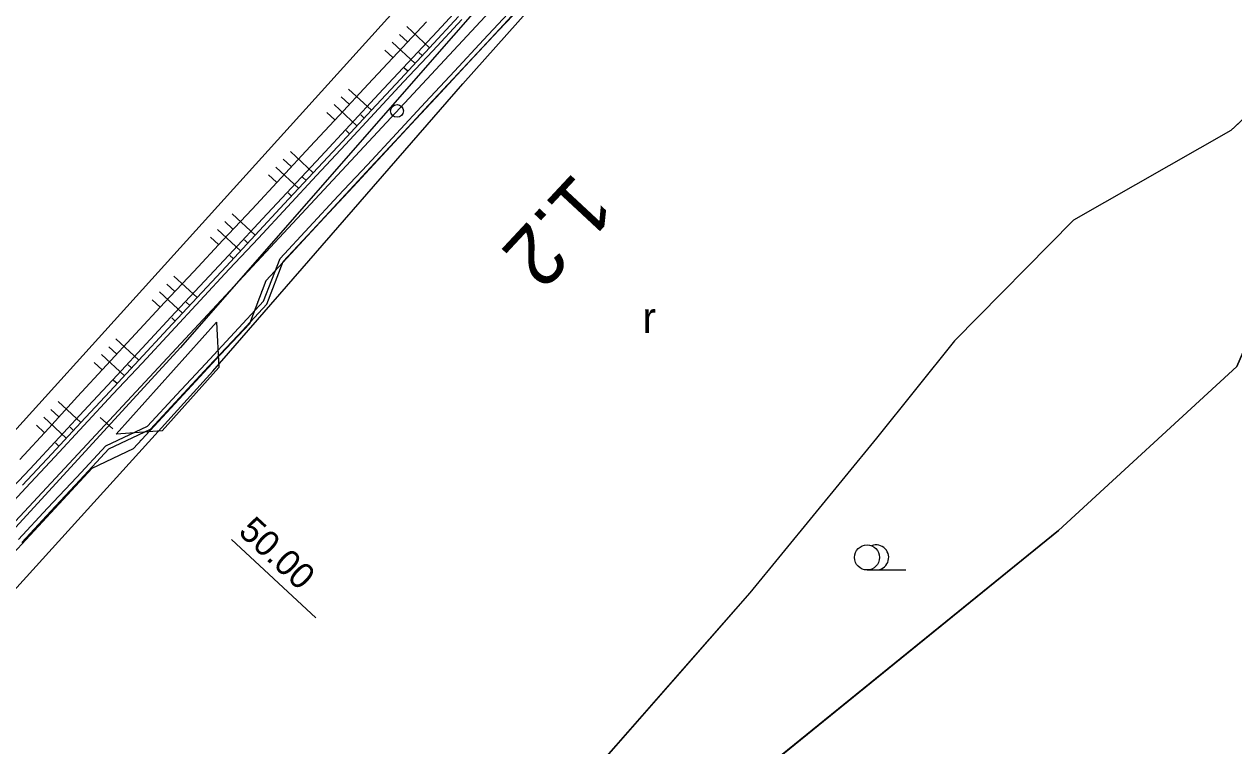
# Model space of a CAD drawing. Extents: x -495905 to -478420, y -1113297 to -1107716.
# Drawn here: x -479136.7 to -478995, y -1110980.8 to -1110896.2 of the extents above; entities that cross this region are included whole.
import ezdxf

# ---------------------------------------------------------------- set-up
doc = ezdxf.new("R2010")
doc.units = 0
for name, color, linetype in [('03_PC_OBJEKTY_NÁVRH', 7, 'Continuous'), ('03_PC_OBJEKTY_NÁVRH_PR', 7, 'Continuous'), ('C5_HATCH_SLOPE_L', 7, 'Continuous'), ('C5_HATCH_SLOPE_R', 7, 'Continuous'), ('C5_HECTOMETRY', 7, 'Continuous'), ('C5_HRANA_TELESO', 7, 'Continuous'), ('C5_KORUNA', 7, 'Continuous'), ('C5_OSA', 7, 'Continuous'), ('C5_PRIKOP', 7, 'Continuous'), ('C5_STANICENI', 7, 'Continuous'), ('C5_ZPEVKRAJ', 7, 'Continuous'), ('ttp', 7, 'Continuous'), ('zamereni', 7, 'Continuous'), ('ZELEN MIMO LES', 7, 'Continuous')]:
    doc.layers.add(name, color=color, linetype=linetype)

msp = doc.modelspace()

# ---------------------------------------------------------------- linework, layer by layer
at = {"layer": '03_PC_OBJEKTY_NÁVRH'}
msp.add_lwpolyline([(-479114.19, -1110931.1), (-479113.9, -1110936.4), (-479120.57, -1110943.85), (-479125.95, -1110944.24)], close=True, dxfattribs=at)
at = {"layer": '03_PC_OBJEKTY_NÁVRH_PR'}
msp.add_lwpolyline([(-479531.54, -1111424.41), (-479474.18, -1111378.38), (-479432.34, -1111317.36), (-479344, -1111211.55), (-479353.5, -1111203.44), (-479247.26, -1111064.93), (-479015.8, -1110808.69), (-478957.84, -1110729.54), (-478938.65, -1110719.95), (-478881.29, -1110714.35), (-478867.9, -1110714.75)], dxfattribs=at)
at = {"layer": 'C5_HATCH_SLOPE_L'}
for p, q in [((-479089.23, -1110898.93), (-479091.9, -1110896.45)), ((-479091.82, -1110898.23), (-479092.75, -1110897.37)), ((-479093.52, -1110900.06), (-479094.46, -1110899.2)), ((-479090.93, -1110900.76), (-479093.6, -1110898.28)), ((-479090.08, -1110899.85), (-479090.48, -1110899.47)), ((-479091.79, -1110901.68), (-479092.19, -1110901.3)), ((-479098.64, -1110905.55), (-479099.57, -1110904.68)), ((-479096.04, -1110906.26), (-479098.72, -1110903.77)), ((-479097.74, -1110908.09), (-479100.42, -1110905.59)), ((-479100.34, -1110907.38), (-479101.28, -1110906.51)), ((-479096.89, -1110907.17), (-479097.3, -1110906.79)), ((-479098.6, -1110909), (-479099, -1110908.62)), ((-479105.46, -1110912.86), (-479106.39, -1110911.99)), ((-479102.85, -1110913.58), (-479105.54, -1110911.08)), ((-479104.55, -1110915.41), (-479107.24, -1110912.91)), ((-479107.16, -1110914.69), (-479108.1, -1110913.82)), ((-479103.7, -1110914.49), (-479104.11, -1110914.11)), ((-479105.41, -1110916.32), (-479105.81, -1110915.94)), ((-479109.66, -1110920.9), (-479112.36, -1110918.39)), ((-479111.36, -1110922.73), (-479114.06, -1110920.22)), ((-479112.27, -1110920.18), (-479113.21, -1110919.31)), ((-479113.97, -1110922.01), (-479114.91, -1110921.14)), ((-479110.51, -1110921.82), (-479110.92, -1110921.44)), ((-479112.22, -1110923.65), (-479112.62, -1110923.27)), ((-479116.47, -1110928.22), (-479119.17, -1110925.71)), ((-479118.17, -1110930.05), (-479120.87, -1110927.54)), ((-479119.08, -1110927.51), (-479120.02, -1110926.63)), ((-479120.78, -1110929.34), (-479121.72, -1110928.46)), ((-479117.32, -1110929.14), (-479117.73, -1110928.76)), ((-479119.02, -1110930.97), (-479119.43, -1110930.59)), ((-479123.28, -1110935.55), (-479125.97, -1110933.04)), ((-479125.88, -1110934.84), (-479126.82, -1110933.97)), ((-479127.58, -1110936.67), (-479128.51, -1110935.81)), ((-479124.98, -1110937.38), (-479127.66, -1110934.89)), ((-479124.13, -1110936.46), (-479124.54, -1110936.09)), ((-479125.83, -1110938.29), (-479126.24, -1110937.92)), ((-479132.66, -1110942.18), (-479133.58, -1110941.33)), ((-479130.09, -1110942.87), (-479132.73, -1110940.41)), ((-479134.36, -1110944.02), (-479135.27, -1110943.17)), ((-479131.79, -1110944.7), (-479134.43, -1110942.25)), ((-479130.94, -1110943.78), (-479131.34, -1110943.41)), ((-479132.64, -1110945.62), (-479133.05, -1110945.24))]:
    msp.add_line(p, q, dxfattribs=at)
at = {"layer": 'C5_HATCH_SLOPE_R'}
for p, q in [((-479082.03, -1110897.79), (-479082.01, -1110897.8)), ((-479082, -1110897.82), (-479082, -1110897.82)), ((-479081.17, -1110896.88), (-479081.15, -1110896.9)), ((-479082.88, -1110898.71), (-479082.85, -1110898.73)), ((-479083.73, -1110899.62), (-479083.72, -1110899.63)), ((-479083.71, -1110899.64), (-479083.71, -1110899.64)), ((-479087.98, -1110904.2), (-479087.97, -1110904.22)), ((-479089.69, -1110906.03), (-479089.67, -1110906.05)), ((-479088.84, -1110905.11), (-479088.83, -1110905.12)), ((-479088.82, -1110905.13), (-479088.82, -1110905.13)), ((-479090.54, -1110906.95), (-479090.53, -1110906.96)), ((-479090.52, -1110906.97), (-479090.52, -1110906.97)), ((-479094.79, -1110911.52), (-479094.77, -1110911.55)), ((-479096.5, -1110913.35), (-479096.47, -1110913.38)), ((-479095.65, -1110912.44), (-479095.63, -1110912.45)), ((-479095.62, -1110912.47), (-479095.62, -1110912.47)), ((-479097.35, -1110914.27), (-479097.33, -1110914.28)), ((-479097.32, -1110914.3), (-479097.32, -1110914.3)), ((-479101.6, -1110918.84), (-479101.56, -1110918.88)), ((-479102.46, -1110919.76), (-479102.43, -1110919.78)), ((-479102.41, -1110919.8), (-479102.41, -1110919.8)), ((-479104.16, -1110921.59), (-479104.14, -1110921.61)), ((-479104.11, -1110921.63), (-479104.11, -1110921.63)), ((-479103.31, -1110920.68), (-479103.26, -1110920.72)), ((-479108.41, -1110926.17), (-479108.36, -1110926.21)), ((-479108.9, -1110927.42), (-479108.87, -1110927.45)), ((-479108.85, -1110927.47), (-479108.85, -1110927.47)), ((-479109.38, -1110928.68), (-479109.33, -1110928.73)), ((-479109.87, -1110929.94), (-479109.84, -1110929.96)), ((-479109.82, -1110929.98), (-479109.82, -1110929.98)), ((-479114.61, -1110935.77), (-479114.58, -1110935.79)), ((-479114.56, -1110935.82), (-479114.56, -1110935.82)), ((-479113.76, -1110934.85), (-479113.71, -1110934.9)), ((-479115.46, -1110936.68), (-479115.41, -1110936.74)), ((-479116.31, -1110937.6), (-479116.28, -1110937.63)), ((-479116.26, -1110937.65), (-479116.26, -1110937.65)), ((-479121.42, -1110943.09), (-479121.39, -1110943.12)), ((-479121.35, -1110943.16), (-479121.35, -1110943.16)), ((-479120.57, -1110942.18), (-479120.5, -1110942.24)), ((-479122.27, -1110944.01), (-479122.2, -1110944.07)), ((-479123.12, -1110944.92), (-479123.09, -1110944.96)), ((-479123.05, -1110944.99), (-479123.05, -1110944.99)), ((-479128.84, -1110948.14), (-479128.75, -1110948.23)), ((-479130.55, -1110949.97), (-479130.45, -1110950.06)), ((-479129.7, -1110949.05), (-479129.65, -1110949.1)), ((-479129.6, -1110949.14), (-479129.6, -1110949.14)), ((-479131.4, -1110950.88), (-479131.35, -1110950.93)), ((-479131.29, -1110950.98), (-479131.29, -1110950.98)), ((-479135.65, -1110955.46), (-479135.54, -1110955.57)), ((-479136.51, -1110956.38), (-479136.45, -1110956.43)), ((-479136.39, -1110956.49), (-479136.39, -1110956.49))]:
    msp.add_line(p, q, dxfattribs=at)
at = {"layer": 'C5_HECTOMETRY'}
msp.add_circle((-479093.04, -1110906.33), 0.75, dxfattribs=at)
at = {"layer": 'C5_HRANA_TELESO'}
for p, q in [((-479081.15, -1110896.9), (-479077.73, -1110893.25)), ((-479093, -1110899.53), (-479089.6, -1110895.87)), ((-479084.56, -1110900.55), (-479081.15, -1110896.9)), ((-479096.41, -1110903.2), (-479093, -1110899.53)), ((-479087.97, -1110904.22), (-479084.56, -1110900.55)), ((-479099.81, -1110906.86), (-479096.41, -1110903.2)), ((-479091.37, -1110907.88), (-479087.97, -1110904.22)), ((-479103.21, -1110910.52), (-479099.81, -1110906.86)), ((-479094.77, -1110911.55), (-479091.37, -1110907.88)), ((-479106.61, -1110914.19), (-479103.21, -1110910.52)), ((-479098.17, -1110915.22), (-479094.77, -1110911.55)), ((-479110.02, -1110917.85), (-479106.61, -1110914.19)), ((-479101.56, -1110918.88), (-479098.17, -1110915.22)), ((-479113.43, -1110921.5), (-479110.02, -1110917.85)), ((-479104.96, -1110922.55), (-479101.56, -1110918.88)), ((-479116.86, -1110925.14), (-479113.43, -1110921.5)), ((-479108.36, -1110926.21), (-479104.96, -1110922.55)), ((-479120.27, -1110928.79), (-479116.86, -1110925.14)), ((-479110.3, -1110931.24), (-479108.36, -1110926.21)), ((-479123.68, -1110932.45), (-479120.27, -1110928.79)), ((-479113.71, -1110934.9), (-479110.3, -1110931.24)), ((-479127.07, -1110936.13), (-479123.68, -1110932.45)), ((-479117.11, -1110938.57), (-479113.71, -1110934.9)), ((-479130.46, -1110939.81), (-479127.07, -1110936.13)), ((-479120.5, -1110942.24), (-479117.11, -1110938.57)), ((-479133.82, -1110943.51), (-479130.46, -1110939.81)), ((-479123.9, -1110945.91), (-479120.5, -1110942.24)), ((-479137.21, -1110947.19), (-479133.82, -1110943.51)), ((-479128.75, -1110948.23), (-479123.9, -1110945.91)), ((-479132.14, -1110951.9), (-479128.75, -1110948.23)), ((-479135.54, -1110955.57), (-479132.14, -1110951.9)), ((-479138.94, -1110959.23), (-479135.54, -1110955.57))]:
    msp.add_line(p, q, dxfattribs=at)
at = {"layer": 'C5_KORUNA'}
for p, q in [((-479082.53, -1110898.33), (-479079.13, -1110894.67)), ((-479089.23, -1110898.93), (-479085.83, -1110895.27)), ((-479092.64, -1110902.59), (-479089.23, -1110898.93)), ((-479085.94, -1110902), (-479082.53, -1110898.33)), ((-479089.34, -1110905.66), (-479085.94, -1110902)), ((-479096.04, -1110906.26), (-479092.64, -1110902.59)), ((-479099.45, -1110909.92), (-479096.04, -1110906.26)), ((-479092.75, -1110909.32), (-479089.34, -1110905.66)), ((-479102.85, -1110913.58), (-479099.45, -1110909.92)), ((-479096.15, -1110912.98), (-479092.75, -1110909.32)), ((-479099.56, -1110916.64), (-479096.15, -1110912.98)), ((-479106.26, -1110917.24), (-479102.85, -1110913.58)), ((-479109.66, -1110920.9), (-479106.26, -1110917.24)), ((-479102.96, -1110920.3), (-479099.56, -1110916.64)), ((-479106.37, -1110923.97), (-479102.96, -1110920.3)), ((-479113.07, -1110924.56), (-479109.66, -1110920.9)), ((-479116.47, -1110928.22), (-479113.07, -1110924.56)), ((-479108.31, -1110928.99), (-479106.37, -1110923.97)), ((-479119.88, -1110931.89), (-479116.47, -1110928.22)), ((-479111.71, -1110932.65), (-479108.31, -1110928.99)), ((-479123.28, -1110935.55), (-479119.88, -1110931.89)), ((-479115.12, -1110936.31), (-479111.71, -1110932.65)), ((-479126.69, -1110939.21), (-479123.28, -1110935.55)), ((-479118.52, -1110939.97), (-479115.12, -1110936.31)), ((-479130.09, -1110942.87), (-479126.69, -1110939.21)), ((-479121.93, -1110943.64), (-479118.52, -1110939.97)), ((-479133.49, -1110946.53), (-479130.09, -1110942.87)), ((-479126.79, -1110945.93), (-479121.93, -1110943.64)), ((-479130.2, -1110949.6), (-479126.79, -1110945.93)), ((-479136.9, -1110950.19), (-479133.49, -1110946.53)), ((-479133.6, -1110953.26), (-479130.2, -1110949.6)), ((-479137.01, -1110956.92), (-479133.6, -1110953.26))]:
    msp.add_line(p, q, dxfattribs=at)
at = {"layer": 'C5_OSA'}
msp.add_line((-479231.87, -1111055.62), (-478997.26, -1110803.33), dxfattribs=at)
at = {"layer": 'C5_PRIKOP'}
for p, q in [((-479088.36, -1110897.02), (-479084.96, -1110893.36)), ((-479091.77, -1110900.68), (-479088.36, -1110897.02)), ((-479095.17, -1110904.34), (-479091.77, -1110900.68)), ((-479098.58, -1110908), (-479095.17, -1110904.34)), ((-479101.98, -1110911.67), (-479098.58, -1110908)), ((-479105.39, -1110915.33), (-479101.98, -1110911.67)), ((-479108.79, -1110918.99), (-479105.39, -1110915.33)), ((-479112.2, -1110922.65), (-479108.79, -1110918.99)), ((-479115.61, -1110926.3), (-479112.2, -1110922.65)), ((-479119.02, -1110929.97), (-479115.61, -1110926.3)), ((-479122.42, -1110933.63), (-479119.02, -1110929.97)), ((-479125.83, -1110937.29), (-479122.42, -1110933.63)), ((-479129.23, -1110940.95), (-479125.83, -1110937.29)), ((-479132.63, -1110944.62), (-479129.23, -1110940.95)), ((-479136.03, -1110948.28), (-479132.63, -1110944.62)), ((-479139.44, -1110951.94), (-479136.03, -1110948.28))]:
    msp.add_line(p, q, dxfattribs=at)
at = {"layer": 'C5_STANICENI'}
for p, q in [((-479126.35, -1110943.62), (-479127.82, -1110942.26)), ((-479112.44, -1110956.56), (-479102.55, -1110965.76))]:
    msp.add_line(p, q, dxfattribs=at)
at = {"layer": 'C5_ZPEVKRAJ'}
for p, q in [((-479082.9, -1110898), (-479079.49, -1110894.33)), ((-479088.86, -1110899.27), (-479085.46, -1110895.61)), ((-479092.27, -1110902.93), (-479088.86, -1110899.27)), ((-479086.3, -1110901.66), (-479082.9, -1110898)), ((-479089.71, -1110905.32), (-479086.3, -1110901.66)), ((-479095.67, -1110906.6), (-479092.27, -1110902.93)), ((-479093.11, -1110908.98), (-479089.71, -1110905.32)), ((-479099.08, -1110910.26), (-479095.67, -1110906.6)), ((-479096.52, -1110912.64), (-479093.11, -1110908.98)), ((-479102.48, -1110913.92), (-479099.08, -1110910.26)), ((-479099.92, -1110916.3), (-479096.52, -1110912.64)), ((-479105.89, -1110917.58), (-479102.48, -1110913.92)), ((-479109.29, -1110921.24), (-479105.89, -1110917.58)), ((-479103.33, -1110919.96), (-479099.92, -1110916.3)), ((-479106.73, -1110923.62), (-479103.33, -1110919.96)), ((-479112.7, -1110924.9), (-479109.29, -1110921.24)), ((-479108.67, -1110928.65), (-479106.73, -1110923.62)), ((-479116.1, -1110928.56), (-479112.7, -1110924.9)), ((-479119.51, -1110932.23), (-479116.1, -1110928.56)), ((-479112.08, -1110932.31), (-479108.67, -1110928.65)), ((-479122.91, -1110935.89), (-479119.51, -1110932.23)), ((-479115.48, -1110935.97), (-479112.08, -1110932.31)), ((-479126.32, -1110939.55), (-479122.91, -1110935.89)), ((-479118.89, -1110939.63), (-479115.48, -1110935.97)), ((-479129.72, -1110943.21), (-479126.32, -1110939.55)), ((-479122.29, -1110943.29), (-479118.89, -1110939.63)), ((-479133.13, -1110946.87), (-479129.72, -1110943.21)), ((-479127.16, -1110945.59), (-479122.29, -1110943.29)), ((-479130.57, -1110949.26), (-479127.16, -1110945.59)), ((-479136.53, -1110950.53), (-479133.13, -1110946.87)), ((-479133.97, -1110952.92), (-479130.57, -1110949.26)), ((-479139.94, -1110954.2), (-479136.53, -1110950.53)), ((-479137.38, -1110956.58), (-479133.97, -1110952.92))]:
    msp.add_line(p, q, dxfattribs=at)
at = {"layer": 'ttp'}
msp.add_lwpolyline([(-478980.8, -1110996.01), (-478969.49, -1110974.56), (-478956.62, -1110941.71), (-478946.72, -1110916.08), (-478929.59, -1110871.87), (-478913.06, -1110828.49), (-478917.14, -1110827.33), (-478920.5, -1110832.27), (-478935.69, -1110850.64), (-478955.02, -1110870.86), (-478970.09, -1110884.33), (-478965.75, -1110887.26), (-478977.92, -1110903.9), (-478986.69, -1110917.93), (-478994.69, -1110936.31), (-479015.55, -1110955.52), (-479051.03, -1110984.3)], dxfattribs=at)
at = {"layer": 'zamereni'}
for p, q in [((-479057.4, -1110864.47), (-479088.39, -1110899.7)), ((-479085.34, -1110903.16), (-479053.78, -1110867.62)), ((-478984.96, -1110898.88), (-478995.36, -1110908.63)), ((-479088.39, -1110899.7), (-479118.39, -1110934.06)), ((-479114.61, -1110936.85), (-479085.34, -1110903.16)), ((-478995.36, -1110908.63), (-479013.79, -1110919.14)), ((-479013.79, -1110919.14), (-479027.75, -1110933.3)), ((-479118.39, -1110934.06), (-479149.04, -1110967.47)), ((-479027.75, -1110933.3), (-479036.88, -1110944.69)), ((-479146.29, -1110971.78), (-479114.61, -1110936.85)), ((-479015.55, -1110955.52), (-478994.69, -1110936.31)), ((-479036.88, -1110944.69), (-479051.71, -1110962.83)), ((-479051.03, -1110984.3), (-479015.55, -1110955.52)), ((-479037.99, -1110960.15), (-479033.46, -1110960.15)), ((-479051.71, -1110962.83), (-479076.94, -1110991.59))]:
    msp.add_line(p, q, dxfattribs=at)
msp.add_circle((-479037.99, -1110958.68), 1.47, dxfattribs=at)
msp.add_arc((-479036.92, -1110958.68), 1.47, 270, 111.324, dxfattribs=at)
at = {"layer": 'ZELEN MIMO LES'}
for points in [[(-479147.5, -1111090.64), (-479135.25, -1111085.1), (-479090.36, -1111034.64), (-479082.7, -1111024.4), (-479066.74, -1111011.7), (-479051.03, -1110984.3), (-479015.55, -1110955.52), (-478994.69, -1110936.31), (-478986.69, -1110917.93), (-478977.92, -1110903.9), (-478965.75, -1110887.26), (-478970.09, -1110884.33), (-478984.96, -1110898.88), (-478995.36, -1110908.63)], [(-478995.36, -1110908.63), (-479013.79, -1110919.14), (-479027.75, -1110933.3), (-479036.88, -1110944.69), (-479051.71, -1110962.83), (-479076.94, -1110991.59), (-479102.38, -1111021.92), (-479130.6, -1111056.08), (-479170.93, -1111103.15)]]:
    msp.add_lwpolyline(points, dxfattribs=at)

# ---------------------------------------------------------------- texts
at = {"layer": 'C5_HECTOMETRY'}
msp.add_text('1.2', height=7, rotation=227.0337, dxfattribs=at).set_placement((-479072.23, -1110913.33))
at = {"layer": 'C5_STANICENI'}
msp.add_text('50.00', height=2.999, rotation=317.0793, dxfattribs=at).set_placement((-479111.76, -1110955.83))
at = {"layer": 'zamereni'}
msp.add_text('r', height=3.6, dxfattribs=at).set_placement((-479064.3, -1110932.37))

doc.saveas('drawing.dxf')
